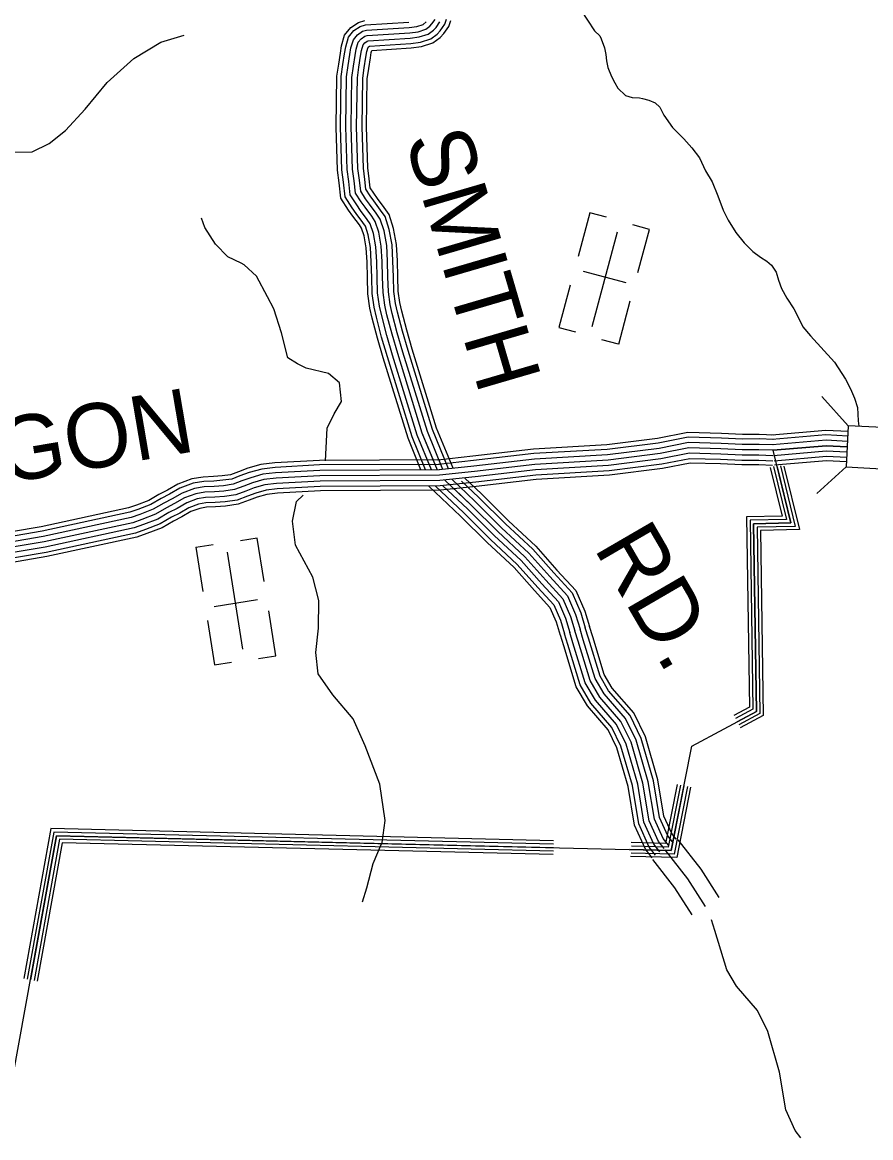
# Model space of a CAD drawing. Extents: x 1788175 to 1969470, y 584502 to 738744.
# Drawn here: x 1898179 to 1903051, y 591656 to 598066 of the extents above; entities that cross this region are included whole.
import ezdxf

# ---------------------------------------------------------------- set-up
doc = ezdxf.new("R2010")
doc.units = 0
for name, color, linetype in [('DESIGN - ROW - Right-of-Way and Easement Labels', 7, 'Continuous'), ('DESIGN - TRANSPORTATION - Text', 7, 'Continuous'), ('DESIGN - UTILITIES - Cable (Underground) with Text', 7, 'Continuous'), ('SURVEY - DRAINAGE - Natural Features', 7, 'Continuous'), ('SURVEY - DRAINAGE - Storm Sewer', 7, 'Continuous'), ('SURVEY - PROPERTY - Owners', 7, 'Continuous'), ('SURVEY - TRANSPORTATION - Roads', 7, 'Continuous')]:
    doc.layers.add(name, color=color, linetype=linetype)

msp = doc.modelspace()

# ---------------------------------------------------------------- linework, layer by layer
at = {"layer": 'DESIGN - TRANSPORTATION - Text'}
for points in [[(1901384, 598139.5), (1901464.7, 598016.9), (1901494.9, 597987.1), (1901503, 597971.2), (1901521.3, 597919.3), (1901529.6, 597881.3), (1901533.8, 597843.3), (1901542.1, 597805.3), (1901562.4, 597753.4), (1901580.7, 597717.5), (1901598.9, 597687.6), (1901643.1, 597645.9), (1901681.2, 597634.2), (1901723.1, 597632.5), (1901741.2, 597628.6), (1901777.2, 597618.8), (1901813.3, 597603.1), (1901839.4, 597577.2), (1901863.7, 597531.4), (1901912.2, 597461.7), (1901978.6, 597396.1), (1902022.9, 597344.4), (1902067.2, 597286.6), (1902101.7, 597212.8), (1902140.1, 597149), (1902172.6, 597069.2), (1902203.2, 596985.4), (1902231.6, 596929.5), (1902276, 596857.8), (1902324.4, 596798.1), (1902374.7, 596748.4), (1902418.9, 596716.7), (1902455, 596692.9), (1902481.2, 596669.1), (1902507.4, 596629.3), (1902521.7, 596583.3), (1902538, 596535.4), (1902568.4, 596479.6), (1902608.8, 596419.8), (1902633, 596375.9), (1902661.4, 596316.1), (1902705.8, 596264.4), (1902842.7, 596113.2), (1902905.3, 596015.6), (1902935.7, 595959.8), (1902958, 595905.9), (1902974.4, 595852), (1902978.9, 595775.9), (1902982.8, 595744.3)], [(1898135.9, 597320.3), (1898235.8, 597320.6), (1898332.6, 597368.9), (1898425.8, 597443.4), (1898539.9, 597567.4), (1898666.4, 597719.3), (1898818.7, 597856.7), (1898974.2, 597952.1), (1899108.8, 597991.8)], [(1899920.6, 595544.6), (1899923, 595619.4), (1899929, 595733.4), (1899970.4, 595814.7), (1900011.6, 595886), (1899999.5, 595994.2), (1899936.4, 596047.3), (1899809.1, 596077.5), (1899759.5, 596102.3), (1899704.2, 596137.3), (1899666.7, 596281.9), (1899623.1, 596418.7), (1899586.3, 596487.4), (1899524.5, 596606.4), (1899453.6, 596671.7), (1899435.8, 596682), (1899358.5, 596717.3), (1899287.8, 596790.5), (1899227.5, 596885.6), (1899208.5, 596939.9)], [(1900239.7, 593338.2), (1900245.4, 593351.5), (1900261.6, 593479.2), (1900231.3, 593687.8), (1900147.2, 593907.3), (1900077.9, 594062.5), (1899962.4, 594200.5), (1899878.6, 594321.9), (1899864.7, 594444.2), (1899879.1, 594584), (1899881.8, 594742), (1899846.2, 594876.6), (1899747.5, 595060.3), (1899729.9, 595198.6), (1899753.8, 595312.3), (1899791.4, 595348.6)], [(1900132.3, 593010.9), (1900157, 593090.9), (1900193.4, 593232.3), (1900242.2, 593344.1)]]:
    msp.add_lwpolyline(points, dxfattribs=at)
at = {"layer": 'DESIGN - UTILITIES - Cable (Underground) with Text'}
for p, q in [((1901437.8, 596971.4), (1901370.2, 596719.5)), ((1901534.1, 596945.5), (1901438.4, 596971.2)), ((1901781, 596875.1), (1901684.6, 596901)), ((1901714.2, 596627.2), (1901780.9, 596875.1)), ((1901646.6, 596568.3), (1901401.7, 596634.1)), ((1901325.8, 596554.4), (1901260.6, 596311.6)), ((1901603.6, 596215.3), (1901670.5, 596464.6)), ((1901260.6, 596311.5), (1901355.6, 596286.1)), ((1901603.4, 596215.3), (1901507.3, 596241.2)), ((1899527.9, 595100.2), (1899430.8, 595084.9)), ((1899567.2, 594851.8), (1899528, 595100.2)), ((1899175.5, 595048.7), (1899215.6, 594793.7)), ((1899175.6, 595048.7), (1899273.9, 595064.2)), ((1899279.7, 594708.7), (1899530.2, 594748.1)), ((1899634.3, 594425.3), (1899593.7, 594682.9)), ((1899241.8, 594627.4), (1899281.8, 594373.8)), ((1899535.9, 594409.8), (1899633.7, 594425.2)), ((1899281.7, 594373.8), (1899380.2, 594389.3))]:
    msp.add_line(p, q, dxfattribs=at)
for points in [[(1901595.1, 596859.3), (1901449, 596315.6)], [(1899445.1, 594463.7), (1899357.5, 595019.9)]]:
    msp.add_lwpolyline(points, dxfattribs=at)
at = {"layer": 'SURVEY - DRAINAGE - Natural Features'}
for points in [[(1902490.6, 595606.1), (1902795.1, 595632.4), (1902916.2, 595626.3)], [(1894541, 592427.3), (1898125.1, 592002.8), (1898375.4, 593390.9), (1901904.9, 593305.6), (1902023.3, 593906.7), (1902394.5, 594105.8), (1902378.7, 595184), (1902592.5, 595188.3), (1902490.6, 595606.1)], [(1902473.5, 595507.3), (1902541.8, 595227.3), (1902338.1, 595223.1), (1902354.1, 594129.6), (1902264.6, 594081.6)], [(1902492.7, 595512.8), (1902567.2, 595207.8), (1902358.4, 595203.6), (1902374.3, 594117.7), (1902274, 594063.9)], [(1902513.9, 595510.3), (1902592.5, 595188.3), (1902378.7, 595184), (1902394.5, 594105.8), (1902283.5, 594046.3)], [(1902533, 595516.5), (1902617.8, 595168.8), (1902399, 595164.4), (1902414.6, 594094), (1902293, 594028.7)], [(1902552.9, 595515.1), (1902641.9, 595150.3), (1902418.3, 595145.8), (1902433.8, 594082.7), (1902301.9, 594011.9)], [(1901939.1, 593686.1), (1901872.2, 593346.4), (1901674.8, 593351.2)], [(1901978.3, 593678.3), (1901904.9, 593305.6), (1901666.7, 593311.4)], [(1902016.6, 593670.8), (1901936.8, 593265.8), (1901672, 593272.2)], [(1901998, 593674.5), (1901921.3, 593285.2), (1901674.7, 593291.2)], [(1901958.7, 593682.2), (1901888.5, 593326), (1901677.5, 593331.1)], [(1901229.9, 593361.9), (1898342.2, 593431.7), (1898186.7, 592569.7)], [(1901229.5, 593341.9), (1898358.8, 593411.3), (1898206.4, 592566.2)], [(1901229, 593321.9), (1898375.4, 593390.9), (1898226.1, 592562.6)], [(1901228.5, 593301.9), (1898392.1, 593370.5), (1898245.8, 592559.1)], [(1901228, 593282.9), (1898407.9, 593351.1), (1898264.5, 592555.7)]]:
    msp.add_lwpolyline(points, dxfattribs=at)
at = {"layer": 'SURVEY - DRAINAGE - Storm Sewer'}
for p, q in [((1902922.4, 595747.4), (1902770.1, 595915.9)), ((1902910.3, 595510.1), (1902741.8, 595357.8))]:
    msp.add_line(p, q, dxfattribs=at)
msp.add_lwpolyline([(1902910.3, 595510.1), (1903147.6, 595498), (1903159.7, 595735.3), (1902922.4, 595747.4)], close=True, dxfattribs=at)
at = {"layer": 'SURVEY - PROPERTY - Owners'}
msp.add_lwpolyline([(1902101.5, 592985), (1902000.5, 593143.5), (1901870.7, 593309.4)], dxfattribs=at)
at = {"layer": 'SURVEY - TRANSPORTATION - Roads'}
for points in [[(1900468.1, 595493.5), (1900393.8, 595674.9), (1900251.5, 596136.5), (1900218.1, 596250.4), (1900188.8, 596364.8), (1900175.3, 596423.4), (1900163.6, 596505.8), (1900160.9, 596598.7), (1900158.3, 596687.7), (1900154, 596769.2), (1900141.5, 596837.8), (1900126.8, 596882.6), (1900114.4, 596900.9), (1900076.4, 596952.2), (1900052.7, 596986.3), (1900008.7, 597054.1), (1899997.8, 597143.9), (1899988.8, 597215.7), (1899981, 597463.8), (1899985.1, 597755.9), (1899995.6, 597826), (1900005.2, 597888.5), (1900011.8, 597930.2), (1900029.8, 597991.7), (1900064.9, 598036.4), (1900109.5, 598065.2), (1900144.8, 598075.6)], [(1900494.8, 595493.7), (1900417.1, 595683.2), (1900275.1, 596143.7), (1900242, 596256.9), (1900212.8, 596370.6), (1900199.6, 596427.9), (1900188.3, 596507.9), (1900185.6, 596599.4), (1900183, 596688.7), (1900178.6, 596772.1), (1900165.5, 596843.9), (1900149.2, 596893.6), (1900134.6, 596915.2), (1900096.5, 596966.6), (1900073.2, 597000.1), (1900032.5, 597062.8), (1900022.3, 597146.9), (1900013.5, 597217.6), (1900005.7, 597464.1), (1900009.8, 597753.9), (1900020, 597822.3), (1900029.6, 597884.7), (1900036, 597924.8), (1900052.2, 597980.2), (1900081.8, 598017.8), (1900119.9, 598042.5), (1900149.2, 598051.1), (1900397.6, 598067.1)], [(1900528.2, 595493.8), (1900446.3, 595693.7), (1900304.8, 596152.6), (1900271.9, 596265.1), (1900242.9, 596377.9), (1900230.1, 596433.5), (1900219.2, 596510.5), (1900216.6, 596600.3), (1900214, 596690), (1900209.5, 596775.7), (1900195.7, 596851.6), (1900177.3, 596907.4), (1900159.9, 596933.1), (1900121.7, 596984.7), (1900098.9, 597017.4), (1900062.4, 597073.6), (1900053.1, 597150.7), (1900044.5, 597220.1), (1900036.7, 597464.3), (1900040.8, 597751.4), (1900050.7, 597817.6), (1900060.2, 597879.9), (1900066.3, 597918), (1900080.3, 597965.7), (1900103, 597994.6), (1900133, 598014), (1900154.6, 598020.4), (1900400.7, 598036.3), (1900444.7, 598042.1), (1900480.9, 598053.9), (1900498.8, 598067.6)], [(1900562.2, 595492.8), (1900475.6, 595704.1), (1900334.5, 596161.5), (1900301.8, 596273.4), (1900273, 596385.2), (1900260.7, 596439.2), (1900250.2, 596513.2), (1900247.5, 596601.2), (1900244.9, 596691.3), (1900240.3, 596779.3), (1900225.8, 596859.3), (1900205.4, 596921.2), (1900185.2, 596951), (1900146.9, 597002.8), (1900124.7, 597034.7), (1900092.3, 597084.5), (1900083.9, 597154.5), (1900075.4, 597222.5), (1900067.7, 597464.6), (1900071.8, 597748.9), (1900081.3, 597813), (1900090.9, 597875.1), (1900096.6, 597911.2), (1900108.3, 597951.3), (1900124.2, 597971.4), (1900146.1, 597985.6), (1900160, 597989.7), (1900403.7, 598005.4), (1900451.6, 598011.7), (1900495.5, 598026.1), (1900519.3, 598044.3), (1900531.2, 598056.3), (1900549, 598082.5)], [(1900260.7, 596439.2), (1900250.2, 596513.2), (1900247.5, 596601.2), (1900244.9, 596691.3), (1900240.3, 596779.3), (1900225.8, 596859.3), (1900205.4, 596921.2), (1900185.2, 596951), (1900146.9, 597002.8), (1900124.7, 597034.7), (1900092.3, 597084.5), (1900083.9, 597154.5), (1900075.4, 597222.5), (1900067.7, 597464.6), (1900071.8, 597748.9), (1900081.3, 597813), (1900090.9, 597875.1), (1900096.6, 597911.2), (1900108.3, 597951.3), (1900124.2, 597971.4), (1900146.1, 597985.6), (1900160, 597989.7), (1900403.7, 598005.4), (1900451.6, 598011.7), (1900495.5, 598026.1), (1900519.3, 598044.3), (1900531.2, 598056.3), (1900549, 598082.5)], [(1900594.2, 595496.3), (1900504.8, 595714.6), (1900364.2, 596170.4), (1900331.7, 596281.6), (1900303.1, 596392.6), (1900291.2, 596444.8), (1900281.1, 596515.8), (1900278.5, 596602.1), (1900275.9, 596692.5), (1900271.2, 596782.9), (1900255.9, 596866.9), (1900233.5, 596935), (1900210.5, 596968.9), (1900172, 597020.9), (1900150.4, 597052), (1900122.2, 597095.3), (1900114.6, 597158.3), (1900106.3, 597224.9), (1900098.7, 597464.9), (1900102.7, 597746.3), (1900112, 597808.3), (1900121.5, 597870.3), (1900126.9, 597904.3), (1900136.4, 597936.8), (1900145.3, 597948.2), (1900159.1, 597957.1), (1900165.5, 597958.9), (1900406.7, 597974.5), (1900458.5, 597981.4), (1900510.1, 597998.2), (1900539.9, 598020.9), (1900555.3, 598036.6), (1900576.8, 598068.2)], [(1900626.3, 595499.8), (1900534, 595725.1), (1900393.9, 596179.3), (1900361.6, 596289.8), (1900333.3, 596399.9), (1900321.7, 596450.5), (1900312, 596518.5), (1900309.5, 596603), (1900306.9, 596693.8), (1900302, 596786.5), (1900286, 596874.6), (1900261.6, 596948.7), (1900235.8, 596986.9), (1900197.2, 597039), (1900176.1, 597069.3), (1900152.2, 597106.2), (1900145.4, 597162), (1900137.3, 597227.3), (1900129.7, 597465.1), (1900133.7, 597743.8), (1900142.6, 597803.7), (1900152.1, 597865.5), (1900157.2, 597897.5), (1900164.5, 597922.4), (1900166.5, 597925), (1900171.7, 597928.3), (1900409.8, 597943.7), (1900465.4, 597951), (1900524.7, 597970.4), (1900560.4, 597997.6), (1900579.3, 598016.8), (1900604.6, 598054), (1900615.2, 598082.8)], [(1900652.9, 595502.7), (1900558.2, 595733.8), (1900418.5, 596186.7), (1900386.4, 596296.6), (1900358.3, 596406), (1900347, 596455.2), (1900337.7, 596520.7), (1900335.2, 596603.8), (1900332.6, 596694.8), (1900327.6, 596789.5), (1900311, 596880.9), (1900284.9, 596960.2), (1900256.8, 597001.7), (1900218.1, 597054), (1900197.5, 597083.6), (1900177, 597115.2), (1900170.9, 597165.2), (1900162.9, 597229.3), (1900155.5, 597465.4), (1900159.4, 597741.7), (1900168, 597799.8), (1900177.5, 597861.5), (1900182.4, 597891.9), (1900185.7, 597903.4), (1900412.3, 597918.1), (1900471.1, 597925.8), (1900536.8, 597947.3), (1900577.5, 597978.3), (1900599.3, 598000.4), (1900627.7, 598042.1), (1900640.2, 598076.3)], [(1900537.6, 595552.8), (1900475.6, 595704.1), (1900334.5, 596161.5), (1900301.8, 596273.4), (1900273, 596385.2), (1900260.7, 596439.2)], [(1902493.7, 595693.7), (1902410.4, 595696.7), (1902315, 595696.3), (1902194.6, 595702.4), (1902000, 595707.8), (1901827, 595673.3), (1901534.6, 595637.2), (1901114.8, 595612.4), (1900766.3, 595572), (1900565.7, 595550.2)], [(1902492.8, 595668), (1902409.9, 595671), (1902314.4, 595670.6), (1902193.6, 595676.7), (1902002.2, 595682), (1901831.1, 595647.9), (1901536.9, 595611.5), (1901117.1, 595586.7), (1900769.1, 595546.5), (1900568.5, 595524.7)], [(1902920.7, 595713.9), (1902793.5, 595720.3), (1902483, 595693.5)], [(1902919.4, 595688.2), (1902794, 595694.5), (1902485.2, 595667.8)], [(1902491.7, 595637), (1902409.5, 595640), (1902313.7, 595639.6), (1902192.4, 595645.7), (1902004.8, 595650.9), (1901836.1, 595617.3), (1901539.8, 595580.7), (1901119.8, 595555.8), (1900772.6, 595515.7), (1900571.8, 595493.8)], [(1902490.6, 595606.1), (1902409, 595609), (1902313, 595608.6), (1902191.2, 595614.7), (1902007.4, 595619.8), (1901841, 595586.7), (1901542.6, 595549.8), (1901122.5, 595524.9), (1900776, 595484.8), (1900575.2, 595463)], [(1902490.6, 595606.1), (1902409, 595609), (1902313, 595608.6), (1902191.2, 595614.7), (1902007.4, 595619.8), (1901841, 595586.7), (1901542.6, 595549.8), (1901122.5, 595524.9), (1900776, 595484.8), (1900575.2, 595463)], [(1902917.8, 595657.2), (1902794.5, 595663.5), (1902487.9, 595636.9)], [(1902916.2, 595626.3), (1902795.1, 595632.4), (1902490.6, 595606.1)], [(1902916.2, 595626.3), (1902795.1, 595632.4), (1902490.6, 595606.1)], [(1900574.8, 595550.7), (1899885.1, 595547.5), (1899628.4, 595533.4), (1899548.9, 595523.8), (1899473.3, 595502.5), (1899419.8, 595482.8), (1899374.8, 595465.7), (1899327.2, 595459), (1899277.5, 595455), (1899218.1, 595452.5), (1899152.6, 595441.9), (1899071.7, 595411.8), (1899011.6, 595376.8), (1898963.5, 595352.3), (1898905.8, 595318.2), (1898834, 595290.6), (1898788.6, 595274.5), (1898287.1, 595166.4), (1897943.9, 595108)], [(1902489.5, 595575.1), (1902408.5, 595578), (1902312.3, 595577.6), (1902190, 595583.7), (1902010.1, 595588.8), (1901845.9, 595556.1), (1901545.4, 595518.9), (1901125.2, 595494), (1900779.5, 595454), (1900576.9, 595432)], [(1902488.4, 595544.1), (1902408, 595547), (1902311.6, 595546.6), (1902188.8, 595552.7), (1902012.7, 595557.7), (1901850.9, 595525.4), (1901548.2, 595488), (1901127.9, 595463.1), (1900783, 595423.2), (1900578.6, 595401)], [(1902914.6, 595595.3), (1902795.6, 595601.3), (1902493.3, 595575.2)], [(1902913.1, 595564.3), (1902796.2, 595570.3), (1902495.9, 595544.3)], [(1902911.8, 595539.6), (1902796.6, 595545.5), (1902498.1, 595519.7)], [(1900574.9, 595525), (1899885.9, 595521.8), (1899630.6, 595507.8), (1899554, 595498.5), (1899481.2, 595478), (1899428.8, 595458.7), (1899381.2, 595440.7), (1899330, 595433.5), (1899279.1, 595429.3), (1899220.7, 595426.8), (1899159.2, 595416.9), (1899082.7, 595388.4), (1899023.9, 595354.2), (1898975.9, 595329.8), (1898917, 595295), (1898842.9, 595266.5), (1898795.6, 595249.7), (1898292, 595141.2), (1897948.8, 595082.7)], [(1900575, 595494), (1899886.8, 595490.8), (1899633.3, 595476.9), (1899560.1, 595468), (1899490.8, 595448.5), (1899439.7, 595429.7), (1899389, 595410.5), (1899333.4, 595402.6), (1899281, 595398.4), (1899223.8, 595395.9), (1899167.1, 595386.8), (1899096, 595360.3), (1899038.7, 595327), (1898990.8, 595302.6), (1898930.6, 595266.9), (1898853.6, 595237.4), (1898804.1, 595219.8), (1898297.9, 595110.7), (1897954.6, 595052.2)], [(1902487.5, 595519.4), (1902407.6, 595522.3), (1902311, 595521.9), (1902187.8, 595528), (1902014.8, 595532.9), (1901854.8, 595501), (1901550.5, 595463.4), (1901130, 595438.5), (1900785.7, 595398.7), (1900580.1, 595376.3)], [(1900575.2, 595463), (1899887.8, 595459.8), (1899636.1, 595446), (1899566.2, 595437.5), (1899500.4, 595419), (1899450.5, 595400.6), (1899396.7, 595380.3), (1899336.8, 595371.8), (1899282.9, 595367.4), (1899227, 595365), (1899175.1, 595356.7), (1899109.3, 595332.2), (1899053.6, 595299.8), (1899005.8, 595275.4), (1898944.1, 595238.9), (1898864.4, 595208.3), (1898812.6, 595190), (1898303.8, 595080.3), (1897960.5, 595021.8)], [(1900575.2, 595463), (1899887.8, 595459.8), (1899636.1, 595446), (1899566.2, 595437.5), (1899500.4, 595419), (1899450.5, 595400.6), (1899396.7, 595380.3), (1899336.8, 595371.8), (1899282.9, 595367.4), (1899227, 595365), (1899175.1, 595356.7), (1899109.3, 595332.2), (1899053.6, 595299.8), (1899005.8, 595275.4), (1898944.1, 595238.9), (1898864.4, 595208.3), (1898812.6, 595190), (1898303.8, 595080.3), (1897960.5, 595021.8)], [(1900576.9, 595432), (1899888.7, 595428.8), (1899638.8, 595415.1), (1899572.3, 595407), (1899509.9, 595389.5), (1899461.4, 595371.6), (1899404.5, 595350), (1899340.3, 595341), (1899284.8, 595336.5), (1899230.1, 595334.1), (1899183, 595326.5), (1899122.6, 595304.1), (1899068.4, 595272.5), (1899020.7, 595248.2), (1898957.6, 595210.9), (1898875.1, 595179.3), (1898821, 595160.1), (1898309.6, 595049.8), (1897966.3, 594991.3)], [(1900604.7, 595435.1), (1900756.7, 595291.1), (1900909.9, 595138.5), (1901065.3, 594993.8), (1901184.9, 594859.7), (1901283.8, 594751.9), (1901327.2, 594651.3), (1901352.3, 594568.6)], [(1900645.2, 595439.4), (1900778.3, 595313.4), (1900931.4, 595160.8), (1901087.5, 595015.5), (1901207.9, 594880.5), (1901310.1, 594769), (1901356.3, 594662), (1901382, 594577.7)], [(1900700.8, 595429.5), (1900799.9, 595335.6), (1900953, 595183.1), (1901109.7, 595037.2), (1901230.9, 594901.3), (1901336.5, 594786.1), (1901385.5, 594672.6), (1901411.6, 594586.7)], [(1900717.7, 595447.5), (1900817.1, 595353.3), (1900970.1, 595201), (1901127.3, 595054.5), (1901249.2, 594917.9), (1901357.6, 594799.7), (1901408.7, 594681.2), (1901435.3, 594593.9)], [(1900578.6, 595401), (1899889.6, 595397.8), (1899641.5, 595384.2), (1899578.4, 595376.5), (1899519.5, 595360), (1899472.2, 595342.6), (1899412.2, 595319.8), (1899343.7, 595310.2), (1899286.8, 595305.5), (1899233.3, 595303.3), (1899191, 595296.4), (1899135.9, 595275.9), (1899083.3, 595245.3), (1899035.7, 595221), (1898971.2, 595182.9), (1898885.9, 595150.2), (1898829.5, 595130.2), (1898315.5, 595019.4), (1897972.1, 594960.9)], [(1900580.1, 595376.3), (1899890.3, 595373.1), (1899643.7, 595359.6), (1899583.2, 595352.2), (1899527.1, 595336.5), (1899480.9, 595319.4), (1899418.4, 595295.7), (1899346.4, 595285.6), (1899288.3, 595280.9), (1899235.8, 595278.6), (1899197.3, 595272.4), (1899146.5, 595253.5), (1899095.1, 595223.6), (1899047.6, 595199.4), (1898982, 595160.6), (1898894.4, 595127), (1898836.3, 595106.4), (1898320.2, 594995.1), (1897976.8, 594936.6)], [(1900513.4, 595400.7), (1900695.6, 595228.2), (1900849.1, 595075.3), (1901002.6, 594932.4), (1901119.8, 594800.9), (1901209.1, 594703.6), (1901244.7, 594621), (1901268.4, 594543.1)], [(1900550.6, 595400.9), (1900713.5, 595246.7), (1900866.9, 595093.8), (1901020.9, 594950.4), (1901138.9, 594818.2), (1901231, 594717.7), (1901268.9, 594629.9), (1901293, 594550.6)], [(1900593.8, 595402.7), (1900735.1, 595268.9), (1900888.4, 595116.2), (1901043.1, 594972.1), (1901161.9, 594838.9), (1901257.4, 594734.8), (1901298, 594640.6), (1901322.7, 594559.6)], [(1900658.1, 595384.5), (1900756.7, 595291.1), (1900909.9, 595138.5), (1901065.3, 594993.8), (1901184.9, 594859.7), (1901283.8, 594751.9), (1901327.2, 594651.3), (1901352.3, 594568.6)], [(1901913.4, 593355.5), (1901885.8, 593390.7), (1901838.3, 593495.4), (1901803.8, 593707.3), (1901732.9, 593950.6), (1901668.7, 594082.6), (1901545.7, 594224.5), (1901497.3, 594307.7), (1901429.9, 594526.6), (1901411.6, 594586.7)], [(1901933.6, 593371.3), (1901907.9, 593404.1), (1901863.2, 593502.9), (1901829, 593713), (1901756.9, 593959.9), (1901690.3, 594096.9), (1901566.7, 594239.5), (1901521.1, 594318), (1901454.5, 594534.2), (1901436.2, 594594.2)], [(1901796.2, 593263.8), (1901757.7, 593313.1), (1901694.7, 593452), (1901658.5, 593674.4), (1901593.6, 593896.9), (1901543.5, 594000), (1901424.1, 594137.7), (1901360.2, 594247.6), (1901287.7, 594483.1), (1901269.4, 594543.4)], [(1901815.7, 593279.1), (1901778.9, 593326), (1901718.6, 593459.2), (1901682.7, 593679.9), (1901616.8, 593905.9), (1901564.3, 594013.7), (1901444.3, 594152.1), (1901383, 594257.6), (1901311.4, 594490.3), (1901293, 594550.6)], [(1901840.1, 593298.2), (1901805.6, 593342.2), (1901748.5, 593468.3), (1901713, 593686.8), (1901645.8, 593917), (1901590.4, 594031), (1901469.7, 594170.2), (1901411.6, 594270.1), (1901341, 594499.4), (1901322.7, 594559.6)], [(1901864.5, 593317.3), (1901832.4, 593358.4), (1901778.5, 593477.3), (1901743.2, 593693.6), (1901674.8, 593928.2), (1901616.5, 594048.2), (1901495, 594188.3), (1901440.2, 594282.6), (1901370.7, 594508.5), (1901352.3, 594568.6)], [(1901864.5, 593317.3), (1901832.4, 593358.4), (1901778.5, 593477.3), (1901743.2, 593693.6), (1901674.8, 593928.2), (1901616.5, 594048.2), (1901495, 594188.3), (1901440.2, 594282.6), (1901370.7, 594508.5), (1901352.3, 594568.6)], [(1901888.9, 593336.4), (1901859.1, 593374.5), (1901808.4, 593486.4), (1901773.5, 593700.5), (1901703.8, 593939.4), (1901642.6, 594065.4), (1901520.3, 594206.4), (1901468.8, 594295.1), (1901400.3, 594517.6), (1901382, 594577.7)], [(1902181, 593035.7), (1902077.6, 593198), (1901944.9, 593367.5)], [(1902025, 592936.3), (1901926.4, 593091), (1901799.2, 593253.5)], [(1902649.4, 591655.7), (1902617.2, 591696.9), (1902563.3, 591815.8), (1902528.1, 592032.1), (1902459.7, 592266.7), (1902401.4, 592386.7), (1902279.9, 592526.8), (1902225, 592621.1), (1902155.5, 592847), (1902137.2, 592907.1)]]:
    msp.add_lwpolyline(points, dxfattribs=at)

# ---------------------------------------------------------------- texts
at = {"layer": 'DESIGN - ROW - Right-of-Way and Easement Labels'}
for s, rotation, p in [('SMITH', 286.31864, (1900375.7, 597395.2)), ('OREGON', 9.66789, (1897013.5, 595232.7)), ('RD.', 300.16749, (1901457.1, 595046))]:
    msp.add_text(s, height=370, rotation=rotation, dxfattribs=at).set_placement(p)

doc.saveas('drawing.dxf')
